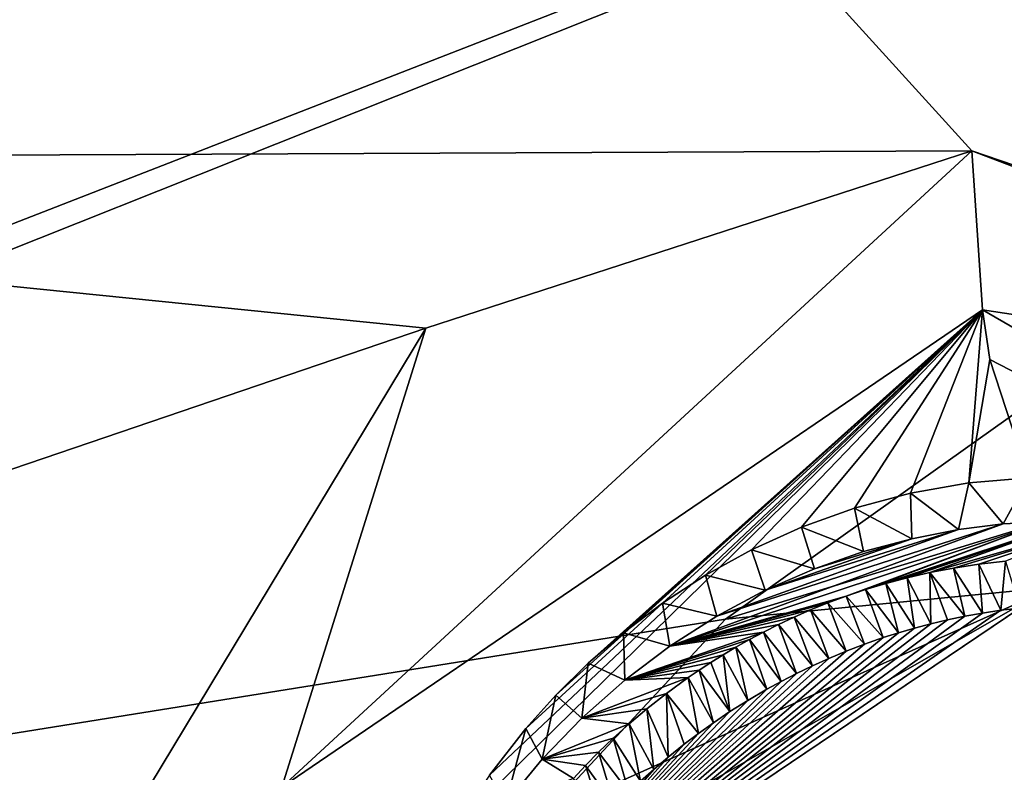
# Model space of a CAD drawing. Header units: millimetres. Extents: x -147 to 294, y -82 to 275.
# Tile 603 of 609: x 264.5 to 267.53, y 254.68 to 257. Entities that reach past the tile are written whole.
import ezdxf

# ---------------------------------------------------------------- set-up
doc = ezdxf.new("R2010")
doc.units = ezdxf.units.MM
doc.header["$LTSCALE"] = 67.506716
for name, color, linetype in [('1593', 7, 'CONTINUOUS'), ('1655', 7, 'CONTINUOUS'), ('1656', 7, 'CONTINUOUS'), ('1708', 7, 'CONTINUOUS'), ('1762', 7, 'CONTINUOUS'), ('2101', 7, 'CONTINUOUS'), ('2745', 7, 'CONTINUOUS'), ('2746', 7, 'CONTINUOUS'), ('2751', 7, 'CONTINUOUS'), ('2755', 7, 'CONTINUOUS'), ('3801', 7, 'CONTINUOUS'), ('3804', 7, 'CONTINUOUS'), ('3805', 7, 'CONTINUOUS'), ('3806', 7, 'CONTINUOUS'), ('3807', 7, 'CONTINUOUS'), ('3808', 7, 'CONTINUOUS'), ('466', 7, 'CONTINUOUS'), ('490', 7, 'CONTINUOUS'), ('492', 7, 'CONTINUOUS'), ('498', 7, 'CONTINUOUS'), ('522', 7, 'CONTINUOUS'), ('601', 7, 'CONTINUOUS'), ('683', 7, 'CONTINUOUS'), ('871', 7, 'CONTINUOUS')]:
    doc.layers.add(name, color=color, linetype=linetype)

msp = doc.modelspace()

# ---------------------------------------------------------------- linework, layer by layer
at = {"layer": '1593', "linetype": 'CONTINUOUS'}
for points in [[(260.6486, 256.5648, -10.5804), (263.5486, 260.8672, -11.0294), (267.431, 256.5946, -11.8905), (260.6486, 256.5648, -10.5804)], [(263.5486, 260.8672, -11.0294), (277.1075, 253.2926, -14.3489), (267.431, 256.5946, -11.8905), (263.5486, 260.8672, -11.0294)], [(260.6486, 256.5648, -10.5804), (267.431, 256.5946, -11.8905), (265.7509, 256.0481, -11.5688), (260.6486, 256.5648, -10.5804)], [(267.431, 256.5946, -11.8905), (277.1075, 253.2926, -14.3489), (269.5365, 255.7912, -12.3764), (267.431, 256.5946, -11.8905)], [(259.3513, 253.869, -10.434), (260.6486, 256.5648, -10.5804), (265.7509, 256.0481, -11.5688), (259.3513, 253.869, -10.434)], [(264.3454, 253.721, -11.3892), (259.3513, 253.869, -10.434), (265.7509, 256.0481, -11.5688), (264.3454, 253.721, -11.3892)]]:
    msp.add_3dface(points, dxfattribs=at)
at = {"layer": '1655', "linetype": 'CONTINUOUS'}
for points in [[(260.1329, 255.6969, -8.175), (265.0387, 263.1712, -8.9579), (259.9912, 257.1627, -8.1142), (260.1329, 255.6969, -8.175)], [(273.1076, 259.731, -10.6361), (265.0387, 263.1712, -8.9579), (260.1329, 255.6969, -8.175), (273.1076, 259.731, -10.6361)], [(266.6726, 255.1529, -9.4454), (273.1076, 259.731, -10.6361), (258.2101, 253.7952, -7.898), (266.6726, 255.1529, -9.4454)], [(258.2101, 253.7952, -7.898), (273.1076, 259.731, -10.6361), (259.4011, 254.3925, -8.0862), (258.2101, 253.7952, -7.898)], [(273.1076, 259.731, -10.6361), (260.1329, 255.6969, -8.175), (259.4011, 254.3925, -8.0862), (273.1076, 259.731, -10.6361)], [(267.7216, 255.474, -9.6483), (273.1076, 259.731, -10.6361), (266.6726, 255.1529, -9.4454), (267.7216, 255.474, -9.6483)], [(265.7349, 254.144, -9.3005), (266.6726, 255.1529, -9.4454), (258.2101, 253.7952, -7.898), (265.7349, 254.144, -9.3005)]]:
    msp.add_3dface(points, dxfattribs=at)
at = {"layer": '1656', "linetype": 'CONTINUOUS'}
msp.add_3dface([(265.0761, 263.453, -9.195), (273.1076, 259.731, -10.6361), (279.9886, 254.7094, -12.8572), (265.0761, 263.453, -9.195)], dxfattribs=at)
at = {"layer": '1708', "linetype": 'CONTINUOUS'}
for points in [[(265.0761, 263.453, -9.195), (279.9886, 254.7094, -12.8572), (264.962, 263.7106, -10.2788), (265.0761, 263.453, -9.195)], [(264.962, 263.7106, -10.2788), (279.9886, 254.7094, -12.8572), (279.9129, 254.9259, -13.9412), (264.962, 263.7106, -10.2788)]]:
    msp.add_3dface(points, dxfattribs=at)
at = {"layer": '1762', "linetype": 'CONTINUOUS'}
for points in [[(264.0582, 262.4701, -10.4785), (264.962, 263.7106, -10.2788), (278.7523, 254.0848, -14.0189), (264.0582, 262.4701, -10.4785)], [(264.962, 263.7106, -10.2788), (279.9129, 254.9259, -13.9412), (278.7523, 254.0848, -14.0189), (264.962, 263.7106, -10.2788)]]:
    msp.add_3dface(points, dxfattribs=at)
at = {"layer": '2101', "linetype": 'CONTINUOUS'}
for points in [[(265.4689, 261.7267, -17.9327), (276.8057, 254.6063, -20.819), (265.9866, 260.916, -15.1304), (265.4689, 261.7267, -17.9327)], [(276.8057, 254.6063, -20.819), (266.5067, 260.1033, -12.3337), (265.9866, 260.916, -15.1304), (276.8057, 254.6063, -20.819)], [(277.1075, 253.2926, -14.3489), (263.5486, 260.8672, -11.0294), (266.5067, 260.1033, -12.3337), (277.1075, 253.2926, -14.3489)], [(277.1075, 253.2926, -14.3489), (266.5067, 260.1033, -12.3337), (276.8057, 254.6063, -20.819), (277.1075, 253.2926, -14.3489)]]:
    msp.add_3dface(points, dxfattribs=at)
at = {"layer": '2745', "linetype": 'CONTINUOUS'}
for points in [[(263.4436, 263.7769, -16.1899), (278.1151, 255.4049, -19.7248), (263.0652, 263.357, -17.7997), (263.4436, 263.7769, -16.1899)], [(263.0652, 263.357, -17.7997), (278.1151, 255.4049, -19.7248), (277.274, 255.2924, -21.2128), (263.0652, 263.357, -17.7997)]]:
    msp.add_3dface(points, dxfattribs=at)
at = {"layer": '2746', "linetype": 'CONTINUOUS'}
for points in [[(263.0652, 263.357, -17.7997), (277.274, 255.2924, -21.2128), (263.4509, 262.9738, -17.9314), (263.0652, 263.357, -17.7997)], [(263.4509, 262.9738, -17.9314), (277.274, 255.2924, -21.2128), (277.1147, 255.0643, -21.2503), (263.4509, 262.9738, -17.9314)]]:
    msp.add_3dface(points, dxfattribs=at)
at = {"layer": '2751', "linetype": 'CONTINUOUS'}
for points in [[(264.0582, 262.4701, -10.4785), (278.7523, 254.0848, -14.0189), (263.4436, 263.7769, -16.1899), (264.0582, 262.4701, -10.4785)], [(278.7523, 254.0848, -14.0189), (278.1151, 255.4049, -19.7248), (263.4436, 263.7769, -16.1899), (278.7523, 254.0848, -14.0189)]]:
    msp.add_3dface(points, dxfattribs=at)
at = {"layer": '2755', "linetype": 'CONTINUOUS'}
for points in [[(263.4509, 262.9738, -17.9314), (277.1147, 255.0643, -21.2503), (264.5945, 262.3114, -18.1098), (263.4509, 262.9738, -17.9314)], [(277.1147, 255.0643, -21.2503), (265.2058, 261.9227, -18.0909), (264.5945, 262.3114, -18.1098), (277.1147, 255.0643, -21.2503)], [(277.1147, 255.0643, -21.2503), (265.4689, 261.7267, -17.9327), (265.2058, 261.9227, -18.0909), (277.1147, 255.0643, -21.2503)], [(276.8057, 254.6063, -20.819), (265.4689, 261.7267, -17.9327), (277.1147, 255.0643, -21.2503), (276.8057, 254.6063, -20.819)]]:
    msp.add_3dface(points, dxfattribs=at)
at = {"layer": '3801', "linetype": 'CONTINUOUS'}
for points in [[(267.7216, 255.474, -9.6483), (266.6726, 255.1529, -9.4454), (267.6728, 255.2505, -9.7532), (267.7216, 255.474, -9.6483)], [(266.6726, 255.1529, -9.4454), (265.7349, 254.144, -9.3005), (267.6728, 255.2505, -9.7532), (266.6726, 255.1529, -9.4454)], [(267.6728, 255.2505, -9.7532), (265.7349, 254.144, -9.3005), (265.8991, 254.0544, -9.4235), (267.6728, 255.2505, -9.7532)], [(267.6728, 255.2505, -9.7532), (265.8991, 254.0544, -9.4235), (267.5782, 255.1872, -9.9873), (267.6728, 255.2505, -9.7532)], [(267.5782, 255.1872, -9.9873), (265.8991, 254.0544, -9.4235), (267.5202, 255.1803, -9.9744), (267.5782, 255.1872, -9.9873)], [(267.5202, 255.1803, -9.9744), (265.8991, 254.0544, -9.4235), (267.4639, 255.1719, -9.962), (267.5202, 255.1803, -9.9744)], [(267.4639, 255.1719, -9.962), (265.8991, 254.0544, -9.4235), (267.4092, 255.1621, -9.95), (267.4639, 255.1719, -9.962)], [(267.4092, 255.1621, -9.95), (265.8991, 254.0544, -9.4235), (267.3558, 255.1511, -9.9383), (267.4092, 255.1621, -9.95)], [(267.3558, 255.1511, -9.9383), (265.8991, 254.0544, -9.4235), (267.3041, 255.1389, -9.9271), (267.3558, 255.1511, -9.9383)], [(267.3041, 255.1389, -9.9271), (265.8991, 254.0544, -9.4235), (267.2539, 255.1257, -9.9162), (267.3041, 255.1389, -9.9271)], [(267.2539, 255.1257, -9.9162), (265.8991, 254.0544, -9.4235), (267.2053, 255.1115, -9.9056), (267.2539, 255.1257, -9.9162)], [(267.2053, 255.1115, -9.9056), (265.8991, 254.0544, -9.4235), (267.1583, 255.0966, -9.8954), (267.2053, 255.1115, -9.9056)], [(267.1583, 255.0966, -9.8954), (265.8991, 254.0544, -9.4235), (267.1001, 255.0763, -9.8829), (267.1583, 255.0966, -9.8954)], [(267.1001, 255.0763, -9.8829), (265.8991, 254.0544, -9.4235), (267.0444, 255.0549, -9.871), (267.1001, 255.0763, -9.8829)], [(267.0444, 255.0549, -9.871), (265.8991, 254.0544, -9.4235), (266.991, 255.0326, -9.8596), (267.0444, 255.0549, -9.871)], [(266.991, 255.0326, -9.8596), (265.8991, 254.0544, -9.4235), (266.9399, 255.0096, -9.8487), (266.991, 255.0326, -9.8596)], [(266.9399, 255.0096, -9.8487), (265.8991, 254.0544, -9.4235), (266.891, 254.9859, -9.8384), (266.9399, 255.0096, -9.8487)], [(266.891, 254.9859, -9.8384), (265.8991, 254.0544, -9.4235), (266.8443, 254.9617, -9.8285), (266.891, 254.9859, -9.8384)], [(266.8443, 254.9617, -9.8285), (265.8991, 254.0544, -9.4235), (266.7997, 254.9373, -9.8192), (266.8443, 254.9617, -9.8285)], [(266.7997, 254.9373, -9.8192), (265.8991, 254.0544, -9.4235), (266.741, 254.9028, -9.8069), (266.7997, 254.9373, -9.8192)], [(266.741, 254.9028, -9.8069), (265.8991, 254.0544, -9.4235), (266.6865, 254.8685, -9.7956), (266.741, 254.9028, -9.8069)], [(266.6865, 254.8685, -9.7956), (265.8991, 254.0544, -9.4235), (266.636, 254.8345, -9.7851), (266.6865, 254.8685, -9.7956)], [(266.636, 254.8345, -9.7851), (265.8991, 254.0544, -9.4235), (266.5892, 254.8011, -9.7755), (266.636, 254.8345, -9.7851)], [(266.5892, 254.8011, -9.7755), (265.8991, 254.0544, -9.4235), (266.546, 254.7685, -9.7666), (266.5892, 254.8011, -9.7755)], [(266.546, 254.7685, -9.7666), (265.8991, 254.0544, -9.4235), (266.4966, 254.729, -9.7565), (266.546, 254.7685, -9.7666)], [(266.4966, 254.729, -9.7565), (265.8991, 254.0544, -9.4235), (266.4519, 254.691, -9.7474), (266.4966, 254.729, -9.7565)], [(266.4519, 254.691, -9.7474), (265.8991, 254.0544, -9.4235), (266.4115, 254.6548, -9.7392), (266.4519, 254.691, -9.7474)]]:
    msp.add_3dface(points, dxfattribs=at)
at = {"layer": '3804', "linetype": 'CONTINUOUS'}
for points in [[(267.3742, 255.3103, -10.6058), (267.4092, 255.1621, -9.95), (267.301, 255.2963, -10.5912), (267.3742, 255.3103, -10.6058)], [(267.452, 255.3221, -10.6216), (267.4639, 255.1719, -9.962), (267.3742, 255.3103, -10.6058), (267.452, 255.3221, -10.6216)], [(267.4639, 255.1719, -9.962), (267.4092, 255.1621, -9.95), (267.3742, 255.3103, -10.6058), (267.4639, 255.1719, -9.962)], [(267.534, 255.3311, -10.6383), (267.5202, 255.1803, -9.9744), (267.452, 255.3221, -10.6216), (267.534, 255.3311, -10.6383)], [(267.5202, 255.1803, -9.9744), (267.4639, 255.1719, -9.962), (267.452, 255.3221, -10.6216), (267.5202, 255.1803, -9.9744)], [(267.5782, 255.1872, -9.9873), (267.5202, 255.1803, -9.9744), (267.534, 255.3311, -10.6383), (267.5782, 255.1872, -9.9873)], [(267.2318, 255.2804, -10.5775), (267.2539, 255.1257, -9.9162), (267.1657, 255.2628, -10.5645), (267.2318, 255.2804, -10.5775)], [(267.301, 255.2963, -10.5912), (267.3041, 255.1389, -9.9271), (267.2318, 255.2804, -10.5775), (267.301, 255.2963, -10.5912)], [(267.3041, 255.1389, -9.9271), (267.2539, 255.1257, -9.9162), (267.2318, 255.2804, -10.5775), (267.3041, 255.1389, -9.9271)], [(267.4092, 255.1621, -9.95), (267.3558, 255.1511, -9.9383), (267.301, 255.2963, -10.5912), (267.4092, 255.1621, -9.95)], [(267.3558, 255.1511, -9.9383), (267.3041, 255.1389, -9.9271), (267.301, 255.2963, -10.5912), (267.3558, 255.1511, -9.9383)], [(267.1657, 255.2628, -10.5645), (267.2053, 255.1115, -9.9056), (267.1033, 255.244, -10.5524), (267.1657, 255.2628, -10.5645)], [(267.2539, 255.1257, -9.9162), (267.2053, 255.1115, -9.9056), (267.1657, 255.2628, -10.5645), (267.2539, 255.1257, -9.9162)], [(267.0441, 255.224, -10.541), (267.1001, 255.0763, -9.8829), (266.9878, 255.2031, -10.5303), (267.0441, 255.224, -10.541)], [(267.1033, 255.244, -10.5524), (267.1583, 255.0966, -9.8954), (267.0441, 255.224, -10.541), (267.1033, 255.244, -10.5524)], [(267.1583, 255.0966, -9.8954), (267.1001, 255.0763, -9.8829), (267.0441, 255.224, -10.541), (267.1583, 255.0966, -9.8954)], [(267.2053, 255.1115, -9.9056), (267.1583, 255.0966, -9.8954), (267.1033, 255.244, -10.5524), (267.2053, 255.1115, -9.9056)], [(266.9878, 255.2031, -10.5303), (267.0444, 255.0549, -9.871), (266.9345, 255.1815, -10.5202), (266.9878, 255.2031, -10.5303)], [(267.1001, 255.0763, -9.8829), (267.0444, 255.0549, -9.871), (266.9878, 255.2031, -10.5303), (267.1001, 255.0763, -9.8829)], [(266.8837, 255.1592, -10.5107), (266.9399, 255.0096, -9.8487), (266.8355, 255.1365, -10.5018), (266.8837, 255.1592, -10.5107)], [(266.9345, 255.1815, -10.5202), (266.991, 255.0326, -9.8596), (266.8837, 255.1592, -10.5107), (266.9345, 255.1815, -10.5202)], [(266.991, 255.0326, -9.8596), (266.9399, 255.0096, -9.8487), (266.8837, 255.1592, -10.5107), (266.991, 255.0326, -9.8596)], [(267.0444, 255.0549, -9.871), (266.991, 255.0326, -9.8596), (266.9345, 255.1815, -10.5202), (267.0444, 255.0549, -9.871)], [(266.8355, 255.1365, -10.5018), (266.891, 254.9859, -9.8384), (266.7898, 255.1134, -10.4934), (266.8355, 255.1365, -10.5018)], [(266.9399, 255.0096, -9.8487), (266.891, 254.9859, -9.8384), (266.8355, 255.1365, -10.5018), (266.9399, 255.0096, -9.8487)], [(266.7898, 255.1134, -10.4934), (266.8443, 254.9617, -9.8285), (266.7461, 255.0901, -10.4854), (266.7898, 255.1134, -10.4934)], [(266.891, 254.9859, -9.8384), (266.8443, 254.9617, -9.8285), (266.7898, 255.1134, -10.4934), (266.891, 254.9859, -9.8384)], [(266.7047, 255.0667, -10.4779), (266.741, 254.9028, -9.8069), (266.6653, 255.0433, -10.4708), (266.7047, 255.0667, -10.4779)], [(266.7461, 255.0901, -10.4854), (266.7997, 254.9373, -9.8192), (266.7047, 255.0667, -10.4779), (266.7461, 255.0901, -10.4854)], [(266.7997, 254.9373, -9.8192), (266.741, 254.9028, -9.8069), (266.7047, 255.0667, -10.4779), (266.7997, 254.9373, -9.8192)], [(266.8443, 254.9617, -9.8285), (266.7997, 254.9373, -9.8192), (266.7461, 255.0901, -10.4854), (266.8443, 254.9617, -9.8285)], [(266.6653, 255.0433, -10.4708), (266.6865, 254.8685, -9.7956), (266.6276, 255.0199, -10.4642), (266.6653, 255.0433, -10.4708)], [(266.741, 254.9028, -9.8069), (266.6865, 254.8685, -9.7956), (266.6653, 255.0433, -10.4708), (266.741, 254.9028, -9.8069)], [(266.6276, 255.0199, -10.4642), (266.6865, 254.8685, -9.7956), (266.5919, 254.9965, -10.4579), (266.6276, 255.0199, -10.4642)], [(266.5919, 254.9965, -10.4579), (266.636, 254.8345, -9.7851), (266.5579, 254.9733, -10.4519), (266.5919, 254.9965, -10.4579)], [(266.6865, 254.8685, -9.7956), (266.636, 254.8345, -9.7851), (266.5919, 254.9965, -10.4579), (266.6865, 254.8685, -9.7956)], [(266.5579, 254.9733, -10.4519), (266.5892, 254.8011, -9.7755), (266.4912, 254.9248, -10.4404), (266.5579, 254.9733, -10.4519)], [(266.636, 254.8345, -9.7851), (266.5892, 254.8011, -9.7755), (266.5579, 254.9733, -10.4519), (266.636, 254.8345, -9.7851)], [(266.4912, 254.9248, -10.4404), (266.4966, 254.729, -9.7565), (266.4309, 254.8774, -10.4302), (266.4912, 254.9248, -10.4404)], [(266.5892, 254.8011, -9.7755), (266.546, 254.7685, -9.7666), (266.4912, 254.9248, -10.4404), (266.5892, 254.8011, -9.7755)], [(266.546, 254.7685, -9.7666), (266.4966, 254.729, -9.7565), (266.4912, 254.9248, -10.4404), (266.546, 254.7685, -9.7666)], [(266.4309, 254.8774, -10.4302), (266.4519, 254.691, -9.7474), (266.3764, 254.8313, -10.4211), (266.4309, 254.8774, -10.4302)], [(266.4966, 254.729, -9.7565), (266.4519, 254.691, -9.7474), (266.4309, 254.8774, -10.4302), (266.4966, 254.729, -9.7565)], [(266.3764, 254.8313, -10.4211), (266.4115, 254.6548, -9.7392), (266.3271, 254.7867, -10.4131), (266.3764, 254.8313, -10.4211)], [(266.4519, 254.691, -9.7474), (266.4115, 254.6548, -9.7392), (266.3764, 254.8313, -10.4211), (266.4519, 254.691, -9.7474)], [(266.3271, 254.7867, -10.4131), (266.3751, 254.6205, -9.7319), (266.2825, 254.7438, -10.4059), (266.3271, 254.7867, -10.4131)], [(266.4115, 254.6548, -9.7392), (266.3751, 254.6205, -9.7319), (266.3271, 254.7867, -10.4131), (266.4115, 254.6548, -9.7392)], [(266.2825, 254.7438, -10.4059), (266.332, 254.5778, -9.7233), (266.2419, 254.7026, -10.3995), (266.2825, 254.7438, -10.4059)], [(266.3751, 254.6205, -9.7319), (266.332, 254.5778, -9.7233), (266.2825, 254.7438, -10.4059), (266.3751, 254.6205, -9.7319)], [(266.2419, 254.7026, -10.3995), (266.2946, 254.5386, -9.7159), (266.2051, 254.6631, -10.3938), (266.2419, 254.7026, -10.3995)], [(266.332, 254.5778, -9.7233), (266.2946, 254.5386, -9.7159), (266.2419, 254.7026, -10.3995), (266.332, 254.5778, -9.7233)]]:
    msp.add_3dface(points, dxfattribs=at)
at = {"layer": '3805', "linetype": 'CONTINUOUS'}
for points in [[(267.527, 255.4462, -10.6315), (267.6583, 255.4527, -10.6588), (266.501, 255.0703, -10.4357), (267.527, 255.4462, -10.6315)], [(267.6583, 255.4527, -10.6588), (267.0441, 255.224, -10.541), (266.501, 255.0703, -10.4357), (267.6583, 255.4527, -10.6588)], [(266.6461, 255.1626, -10.4614), (267.527, 255.4462, -10.6315), (266.501, 255.0703, -10.4357), (266.6461, 255.1626, -10.4614)], [(267.3898, 255.4286, -10.6036), (267.527, 255.4462, -10.6315), (266.6461, 255.1626, -10.4614), (267.3898, 255.4286, -10.6036)], [(266.7944, 255.242, -10.4884), (267.3898, 255.4286, -10.6036), (266.6461, 255.1626, -10.4614), (266.7944, 255.242, -10.4884)], [(267.2456, 255.4006, -10.5748), (267.3898, 255.4286, -10.6036), (266.7944, 255.242, -10.4884), (267.2456, 255.4006, -10.5748)], [(267.1033, 255.244, -10.5524), (267.0441, 255.224, -10.541), (267.6583, 255.4527, -10.6588), (267.1033, 255.244, -10.5524)], [(267.1033, 255.244, -10.5524), (267.6583, 255.4527, -10.6588), (267.7343, 255.4531, -10.6747), (267.1033, 255.244, -10.5524)], [(267.1657, 255.2628, -10.5645), (267.1033, 255.244, -10.5524), (267.7343, 255.4531, -10.6747), (267.1657, 255.2628, -10.5645)], [(267.2318, 255.2804, -10.5775), (267.1657, 255.2628, -10.5645), (267.7343, 255.4531, -10.6747), (267.2318, 255.2804, -10.5775)], [(267.301, 255.2963, -10.5912), (267.2318, 255.2804, -10.5775), (267.7343, 255.4531, -10.6747), (267.301, 255.2963, -10.5912)], [(267.8345, 255.4494, -10.696), (267.301, 255.2963, -10.5912), (267.7343, 255.4531, -10.6747), (267.8345, 255.4494, -10.696)], [(267.3742, 255.3103, -10.6058), (267.301, 255.2963, -10.5912), (267.8345, 255.4494, -10.696), (267.3742, 255.3103, -10.6058)], [(267.452, 255.3221, -10.6216), (267.3742, 255.3103, -10.6058), (267.8345, 255.4494, -10.696), (267.452, 255.3221, -10.6216)], [(267.534, 255.3311, -10.6383), (267.452, 255.3221, -10.6216), (267.8345, 255.4494, -10.696), (267.534, 255.3311, -10.6383)], [(266.9461, 255.308, -10.5168), (267.2456, 255.4006, -10.5748), (266.7944, 255.242, -10.4884), (266.9461, 255.308, -10.5168)], [(267.0969, 255.361, -10.5457), (267.2456, 255.4006, -10.5748), (266.9461, 255.308, -10.5168), (267.0969, 255.361, -10.5457)], [(267.0441, 255.224, -10.541), (266.9878, 255.2031, -10.5303), (266.501, 255.0703, -10.4357), (267.0441, 255.224, -10.541)], [(266.9878, 255.2031, -10.5303), (266.9345, 255.1815, -10.5202), (266.501, 255.0703, -10.4357), (266.9878, 255.2031, -10.5303)], [(266.9345, 255.1815, -10.5202), (266.8837, 255.1592, -10.5107), (266.501, 255.0703, -10.4357), (266.9345, 255.1815, -10.5202)], [(266.8837, 255.1592, -10.5107), (266.8355, 255.1365, -10.5018), (266.501, 255.0703, -10.4357), (266.8837, 255.1592, -10.5107)], [(266.8355, 255.1365, -10.5018), (266.7898, 255.1134, -10.4934), (266.501, 255.0703, -10.4357), (266.8355, 255.1365, -10.5018)], [(266.501, 255.0703, -10.4357), (266.7898, 255.1134, -10.4934), (266.3626, 254.9655, -10.4121), (266.501, 255.0703, -10.4357)], [(266.7898, 255.1134, -10.4934), (266.7461, 255.0901, -10.4854), (266.3626, 254.9655, -10.4121), (266.7898, 255.1134, -10.4934)], [(266.7461, 255.0901, -10.4854), (266.7047, 255.0667, -10.4779), (266.3626, 254.9655, -10.4121), (266.7461, 255.0901, -10.4854)], [(266.7047, 255.0667, -10.4779), (266.6653, 255.0433, -10.4708), (266.3626, 254.9655, -10.4121), (266.7047, 255.0667, -10.4779)], [(266.6653, 255.0433, -10.4708), (266.6276, 255.0199, -10.4642), (266.3626, 254.9655, -10.4121), (266.6653, 255.0433, -10.4708)], [(266.6276, 255.0199, -10.4642), (266.5919, 254.9965, -10.4579), (266.3626, 254.9655, -10.4121), (266.6276, 255.0199, -10.4642)], [(266.5919, 254.9965, -10.4579), (266.5579, 254.9733, -10.4519), (266.3626, 254.9655, -10.4121), (266.5919, 254.9965, -10.4579)], [(266.3626, 254.9655, -10.4121), (266.5579, 254.9733, -10.4519), (266.2306, 254.8488, -10.3904), (266.3626, 254.9655, -10.4121)], [(266.5579, 254.9733, -10.4519), (266.4912, 254.9248, -10.4404), (266.2306, 254.8488, -10.3904), (266.5579, 254.9733, -10.4519)], [(266.4912, 254.9248, -10.4404), (266.4309, 254.8774, -10.4302), (266.2306, 254.8488, -10.3904), (266.4912, 254.9248, -10.4404)], [(266.4309, 254.8774, -10.4302), (266.3764, 254.8313, -10.4211), (266.2306, 254.8488, -10.3904), (266.4309, 254.8774, -10.4302)], [(266.2306, 254.8488, -10.3904), (266.3764, 254.8313, -10.4211), (266.1086, 254.7219, -10.3712), (266.2306, 254.8488, -10.3904)], [(266.3764, 254.8313, -10.4211), (266.3271, 254.7867, -10.4131), (266.1086, 254.7219, -10.3712), (266.3764, 254.8313, -10.4211)], [(266.3271, 254.7867, -10.4131), (266.2825, 254.7438, -10.4059), (266.1086, 254.7219, -10.3712), (266.3271, 254.7867, -10.4131)], [(266.2825, 254.7438, -10.4059), (266.2419, 254.7026, -10.3995), (266.1086, 254.7219, -10.3712), (266.2825, 254.7438, -10.4059)], [(266.1086, 254.7219, -10.3712), (266.2051, 254.6631, -10.3938), (265.9959, 254.585, -10.3545), (266.1086, 254.7219, -10.3712)], [(266.2419, 254.7026, -10.3995), (266.2051, 254.6631, -10.3938), (266.1086, 254.7219, -10.3712), (266.2419, 254.7026, -10.3995)]]:
    msp.add_3dface(points, dxfattribs=at)
at = {"layer": '3806', "linetype": 'CONTINUOUS'}
for points in [[(267.6049, 255.5875, -11.166), (267.527, 255.4462, -10.6315), (267.4213, 255.5722, -11.1183), (267.6049, 255.5875, -11.166)], [(267.6583, 255.4527, -10.6588), (267.527, 255.4462, -10.6315), (267.6049, 255.5875, -11.166), (267.6583, 255.4527, -10.6588)], [(267.4213, 255.5722, -11.1183), (267.3898, 255.4286, -10.6036), (267.2423, 255.5409, -11.072), (267.4213, 255.5722, -11.1183)], [(267.527, 255.4462, -10.6315), (267.3898, 255.4286, -10.6036), (267.4213, 255.5722, -11.1183), (267.527, 255.4462, -10.6315)], [(267.2423, 255.5409, -11.072), (267.2456, 255.4006, -10.5748), (267.0699, 255.4951, -11.0272), (267.2423, 255.5409, -11.072)], [(267.3898, 255.4286, -10.6036), (267.2456, 255.4006, -10.5748), (267.2423, 255.5409, -11.072), (267.3898, 255.4286, -10.6036)], [(267.0699, 255.4951, -11.0272), (267.0969, 255.361, -10.5457), (266.9061, 255.4363, -10.9844), (267.0699, 255.4951, -11.0272)], [(267.2456, 255.4006, -10.5748), (267.0969, 255.361, -10.5457), (267.0699, 255.4951, -11.0272), (267.2456, 255.4006, -10.5748)], [(266.9061, 255.4363, -10.9844), (266.9461, 255.308, -10.5168), (266.7532, 255.3668, -10.9435), (266.9061, 255.4363, -10.9844)], [(267.0969, 255.361, -10.5457), (266.9461, 255.308, -10.5168), (266.9061, 255.4363, -10.9844), (267.0969, 255.361, -10.5457)], [(266.7532, 255.3668, -10.9435), (266.7944, 255.242, -10.4884), (266.6112, 255.2885, -10.905), (266.7532, 255.3668, -10.9435)], [(266.9461, 255.308, -10.5168), (266.7944, 255.242, -10.4884), (266.7532, 255.3668, -10.9435), (266.9461, 255.308, -10.5168)], [(266.6112, 255.2885, -10.905), (266.6461, 255.1626, -10.4614), (266.4794, 255.2026, -10.8689), (266.6112, 255.2885, -10.905)], [(266.7944, 255.242, -10.4884), (266.6461, 255.1626, -10.4614), (266.6112, 255.2885, -10.905), (266.7944, 255.242, -10.4884)], [(266.4794, 255.2026, -10.8689), (266.501, 255.0703, -10.4357), (266.3587, 255.1112, -10.8357), (266.4794, 255.2026, -10.8689)], [(266.6461, 255.1626, -10.4614), (266.501, 255.0703, -10.4357), (266.4794, 255.2026, -10.8689), (266.6461, 255.1626, -10.4614)], [(266.3587, 255.1112, -10.8357), (266.3626, 254.9655, -10.4121), (266.2504, 255.0173, -10.8052), (266.3587, 255.1112, -10.8357)], [(266.501, 255.0703, -10.4357), (266.3626, 254.9655, -10.4121), (266.3587, 255.1112, -10.8357), (266.501, 255.0703, -10.4357)], [(266.2504, 255.0173, -10.8052), (266.2306, 254.8488, -10.3904), (266.151, 254.9196, -10.7767), (266.2504, 255.0173, -10.8052)], [(266.3626, 254.9655, -10.4121), (266.2306, 254.8488, -10.3904), (266.2504, 255.0173, -10.8052), (266.3626, 254.9655, -10.4121)], [(266.151, 254.9196, -10.7767), (266.1086, 254.7219, -10.3712), (266.058, 254.8162, -10.7497), (266.151, 254.9196, -10.7767)], [(266.2306, 254.8488, -10.3904), (266.1086, 254.7219, -10.3712), (266.151, 254.9196, -10.7767), (266.2306, 254.8488, -10.3904)], [(266.058, 254.8162, -10.7497), (265.9959, 254.585, -10.3545), (265.9464, 254.6728, -10.7163), (266.058, 254.8162, -10.7497)], [(266.1086, 254.7219, -10.3712), (265.9959, 254.585, -10.3545), (266.058, 254.8162, -10.7497), (266.1086, 254.7219, -10.3712)]]:
    msp.add_3dface(points, dxfattribs=at)
at = {"layer": '3807', "linetype": 'CONTINUOUS'}
for points in [[(265.7509, 256.0481, -11.5688), (267.431, 256.5946, -11.8905), (265.3077, 254.6357, -11.3263), (265.7509, 256.0481, -11.5688)], [(265.3077, 254.6357, -11.3263), (267.431, 256.5946, -11.8905), (267.4636, 256.1051, -11.7893), (265.3077, 254.6357, -11.3263)], [(265.8446, 254.5183, -10.6847), (265.3077, 254.6357, -11.3263), (267.4636, 256.1051, -11.7893), (265.8446, 254.5183, -10.6847)], [(265.9464, 254.6728, -10.7163), (265.8446, 254.5183, -10.6847), (267.4636, 256.1051, -11.7893), (265.9464, 254.6728, -10.7163)], [(266.058, 254.8162, -10.7497), (265.9464, 254.6728, -10.7163), (267.4636, 256.1051, -11.7893), (266.058, 254.8162, -10.7497)], [(266.151, 254.9196, -10.7767), (266.058, 254.8162, -10.7497), (267.4636, 256.1051, -11.7893), (266.151, 254.9196, -10.7767)], [(266.2504, 255.0173, -10.8052), (266.151, 254.9196, -10.7767), (267.4636, 256.1051, -11.7893), (266.2504, 255.0173, -10.8052)], [(266.3587, 255.1112, -10.8357), (266.2504, 255.0173, -10.8052), (267.4636, 256.1051, -11.7893), (266.3587, 255.1112, -10.8357)], [(266.4794, 255.2026, -10.8689), (266.3587, 255.1112, -10.8357), (267.4636, 256.1051, -11.7893), (266.4794, 255.2026, -10.8689)], [(266.6112, 255.2885, -10.905), (266.4794, 255.2026, -10.8689), (267.4636, 256.1051, -11.7893), (266.6112, 255.2885, -10.905)], [(266.7532, 255.3668, -10.9435), (266.6112, 255.2885, -10.905), (267.4636, 256.1051, -11.7893), (266.7532, 255.3668, -10.9435)], [(266.9061, 255.4363, -10.9844), (266.7532, 255.3668, -10.9435), (267.4636, 256.1051, -11.7893), (266.9061, 255.4363, -10.9844)], [(267.0699, 255.4951, -11.0272), (266.9061, 255.4363, -10.9844), (267.4636, 256.1051, -11.7893), (267.0699, 255.4951, -11.0272)], [(267.2423, 255.5409, -11.072), (267.0699, 255.4951, -11.0272), (267.4636, 256.1051, -11.7893), (267.2423, 255.5409, -11.072)], [(267.4213, 255.5722, -11.1183), (267.2423, 255.5409, -11.072), (267.4636, 256.1051, -11.7893), (267.4213, 255.5722, -11.1183)], [(267.4864, 255.9521, -11.6968), (267.4213, 255.5722, -11.1183), (267.4636, 256.1051, -11.7893), (267.4864, 255.9521, -11.6968)], [(264.3454, 253.721, -11.3892), (265.7509, 256.0481, -11.5688), (265.3077, 254.6357, -11.3263), (264.3454, 253.721, -11.3892)], [(267.6049, 255.5875, -11.166), (267.4213, 255.5722, -11.1183), (267.4864, 255.9521, -11.6968), (267.6049, 255.5875, -11.166)]]:
    msp.add_3dface(points, dxfattribs=at)
at = {"layer": '3808', "linetype": 'CONTINUOUS'}
for points in [[(267.431, 256.5946, -11.8905), (269.5365, 255.7912, -12.3764), (267.4636, 256.1051, -11.7893), (267.431, 256.5946, -11.8905)], [(267.4636, 256.1051, -11.7893), (269.5365, 255.7912, -12.3764), (269.7313, 254.7929, -12.3435), (267.4636, 256.1051, -11.7893)], [(267.4864, 255.9521, -11.6968), (267.4636, 256.1051, -11.7893), (269.7313, 254.7929, -12.3435), (267.4864, 255.9521, -11.6968)], [(267.6049, 255.5875, -11.166), (267.4864, 255.9521, -11.6968), (269.7313, 254.7929, -12.3435), (267.6049, 255.5875, -11.166)]]:
    msp.add_3dface(points, dxfattribs=at)
at = {"layer": '466', "linetype": 'CONTINUOUS'}
for points in [[(266.3334, 267.4651, -13.3654), (266.0774, 266.0144, -10.8475), (280.3401, 254.9336, -12.7913), (266.3334, 267.4651, -13.3654)], [(282.1332, 257.9284, -17.295), (266.3334, 267.4651, -13.3654), (280.3401, 254.9336, -12.7913), (282.1332, 257.9284, -17.295)], [(266.0774, 266.0144, -10.8475), (265.2514, 263.8233, -9.0947), (280.3401, 254.9336, -12.7913), (266.0774, 266.0144, -10.8475)]]:
    msp.add_3dface(points, dxfattribs=at)
at = {"layer": '490', "linetype": 'CONTINUOUS'}
for points in [[(265.1214, 263.6513, -9.2381), (264.9873, 263.9381, -10.434), (280.0264, 255.1, -14.1184), (265.1214, 263.6513, -9.2381)], [(265.1825, 263.6333, -9.2462), (265.1214, 263.6513, -9.2381), (280.0264, 255.1, -14.1184), (265.1825, 263.6333, -9.2462)], [(280.1728, 254.7945, -12.9256), (265.1825, 263.6333, -9.2462), (280.0264, 255.1, -14.1184), (280.1728, 254.7945, -12.9256)]]:
    msp.add_3dface(points, dxfattribs=at)
at = {"layer": '492', "linetype": 'CONTINUOUS'}
for points in [[(280.3401, 254.9336, -12.7913), (265.2514, 263.8233, -9.0947), (265.2097, 263.6856, -9.1115), (280.3401, 254.9336, -12.7913)], [(265.2097, 263.6856, -9.1115), (265.1825, 263.6333, -9.2462), (280.2399, 254.83, -12.7981), (265.2097, 263.6856, -9.1115)], [(280.3401, 254.9336, -12.7913), (265.2097, 263.6856, -9.1115), (280.2399, 254.83, -12.7981), (280.3401, 254.9336, -12.7913)], [(265.1825, 263.6333, -9.2462), (280.1728, 254.7945, -12.9256), (280.2399, 254.83, -12.7981), (265.1825, 263.6333, -9.2462)]]:
    msp.add_3dface(points, dxfattribs=at)
at = {"layer": '498', "linetype": 'CONTINUOUS'}
for points in [[(263.7521, 270.2145, -25.0485), (272.7915, 266.4599, -26.8751), (257.1154, 250.5133, -32.7984), (263.7521, 270.2145, -25.0485)], [(272.7915, 266.4599, -26.8751), (280.1442, 260.8419, -28.9819), (257.1154, 250.5133, -32.7984), (272.7915, 266.4599, -26.8751)], [(257.1154, 250.5133, -32.7984), (280.1442, 260.8419, -28.9819), (275.5593, 240.2651, -36.1212), (257.1154, 250.5133, -32.7984)]]:
    msp.add_3dface(points, dxfattribs=at)
at = {"layer": '522', "linetype": 'CONTINUOUS'}
for points in [[(279.5636, 254.6931, -14.1664), (264.9873, 263.9381, -10.434), (264.812, 263.3533, -10.5546), (279.5636, 254.6931, -14.1664)], [(280.0264, 255.1, -14.1184), (264.9873, 263.9381, -10.434), (279.5636, 254.6931, -14.1664), (280.0264, 255.1, -14.1184)]]:
    msp.add_3dface(points, dxfattribs=at)
at = {"layer": '601', "linetype": 'CONTINUOUS'}
msp.add_3dface([(277.3847, 252.8882, -29.0322), (272.8518, 257.4346, -27.4272), (258.8022, 266.5478, -23.8286), (277.3847, 252.8882, -29.0322)], dxfattribs=at)
at = {"layer": '683', "linetype": 'CONTINUOUS'}
for points in [[(279.5636, 254.6931, -14.1664), (264.812, 263.3533, -10.5546), (278.8769, 255.9267, -18.6685), (279.5636, 254.6931, -14.1664)], [(278.8769, 255.9267, -18.6685), (264.812, 263.3533, -10.5546), (278.4414, 256.3529, -18.5213), (278.8769, 255.9267, -18.6685)], [(278.4414, 256.3529, -18.5213), (264.812, 263.3533, -10.5546), (277.8913, 257.4819, -23.3611), (278.4414, 256.3529, -18.5213)]]:
    msp.add_3dface(points, dxfattribs=at)
at = {"layer": '871', "linetype": 'CONTINUOUS'}
msp.add_3dface([(277.3847, 252.8882, -29.0322), (258.8022, 266.5478, -23.8286), (248.3345, 241.4576, -34.1554), (277.3847, 252.8882, -29.0322)], dxfattribs=at)

doc.saveas('drawing.dxf')
